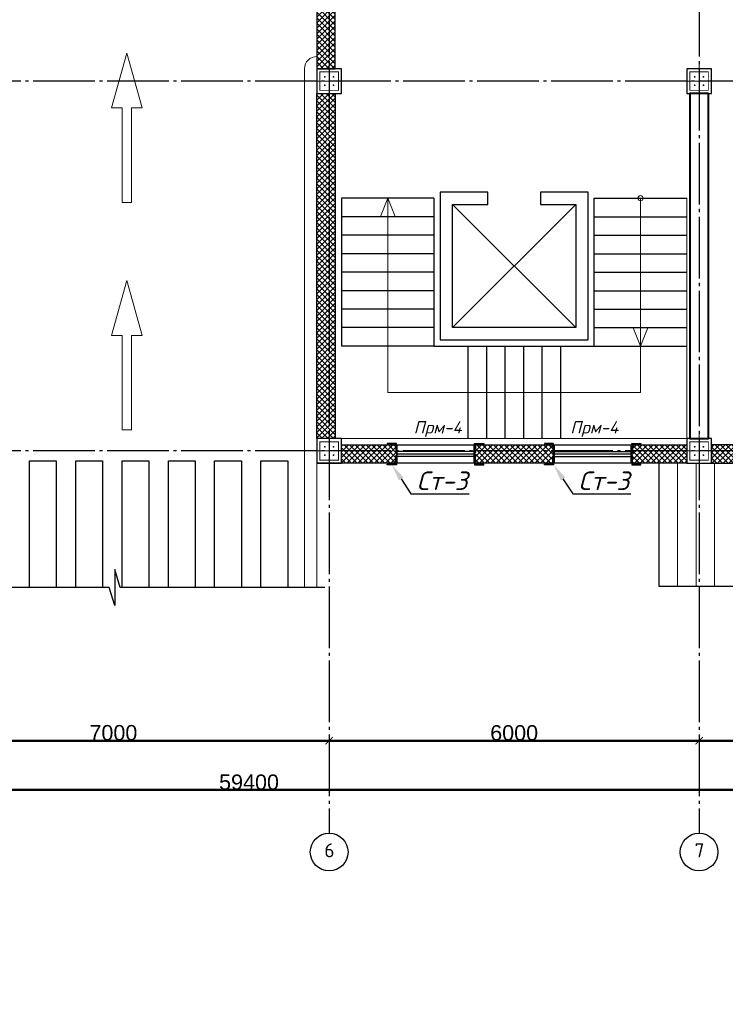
# Model space of a CAD drawing. Header units: millimetres. Extents: x -33345 to 4712671, y -3392 to 121473.
# Tile 265 of 656: x 1442039 to 1453483, y 60009 to 75981. Entities that reach past the tile are written whole.
import ezdxf
from ezdxf import colors
from ezdxf.entities.mleader import LeaderData, LeaderLine
from ezdxf.math import Vec2, Vec3

# ---------------------------------------------------------------- set-up
doc = ezdxf.new("R2010")
doc.units = ezdxf.units.MM
doc.linetypes.add('CENTER2', pattern=[28.575, 19.05, -3.175, 3.175, -3.175])
doc.linetypes.add('ГОСТ 2.303 5', pattern=[24, 20, -1.5, 1, -1.5])
for name, color, linetype in [('00-Axes', 1, 'CENTER2'), ('HA', 9, 'Continuous'), ('KIK-0-HSL-HTC', 7, 'Continuous')]:
    doc.layers.add(name, color=color, linetype=linetype)
for name, color, linetype, lineweight in [('1_Основная', 250, 'Continuous', 40), ('5   0.30', 1, 'Continuous', 30), ('5_Размеры', 250, 'Continuous', 13), ('размер 0.09', 175, 'Continuous', 9)]:
    doc.layers.add(name, color=color, linetype=linetype, lineweight=lineweight)
doc.styles.add('ISO', font='isocpeui.ttf')
doc.styles.add('ISOCPEUR', font='isocpeui.ttf', dxfattribs={"height": 300})
doc.styles.add('ISOCPEUR_1.00', font='isocpeui.ttf')
doc.styles.get("Standard").update_dxf_attribs({"font": 'arial.ttf'})
doc.styles.add('ГОСТ 250', font='isocpeui.ttf', dxfattribs={"height": 250})
doc.dimstyles.new('ISO-25$0', dxfattribs={"dimtxt": 300, "dimasz": 200, "dimexe": 100, "dimexo": 300, "dimgap": 50, "dimtad": 1, "dimdec": 0, "dimtxsty": 'Standard', "dimblk": 'OBLIQUE', "dimcen": 250, "dimadec": 0, "dimazin": 0, "dimtfac": 1, "dimtdec": 0, "dimtmove": 0, "dimatfit": 3, "dimldrblk": 'OBLIQUE', "dimfxl": 1.25, "dimarcsym": 0})
pattern_1 = [(45, (-51557.93, -1455798.857), (-44.9012806, 44.9012806), []), (135, (-51557.93, -1455798.857), (-44.9012806, -44.9012806), [])]

# ---------------------------------------------------------------- blocks, each defined once
blk = doc.blocks.new('column')
at = {"lineweight": 0}
for points in [[(-68, 56, -1), (-68, 86, -1)], [(68, 56, 1), (68, 86, 1)], [(-68, -56, 1), (-68, -86, 1)], [(68, -56, -1), (68, -86, -1)]]:
    blk.add_hatch(color=0, dxfattribs=at).paths.add_polyline_path(points)
at = {"color": 0, "lineweight": 0}
for p, q in [((0, 300), (0, -300)), ((300, 0), (-300, 0))]:
    blk.add_line(p, q, dxfattribs=at)
at = {"lineweight": 30}
blk.add_lwpolyline([(-200, 200), (200, 200), (200, -200), (-200, -200)], close=True, dxfattribs=at)
at = {"color": 0, "lineweight": 0, "const_width": 15}
blk.add_lwpolyline([(150, -150), (150, 150), (-150, 150), (-150, -150)], close=True, dxfattribs=at)
blk = doc.blocks.new('_ArchTick')
at = {"color": 0, "linetype": 'ByBlock', "const_width": 0.15}
blk.add_lwpolyline([(-0.5, -0.5), (0.5, 0.5)], dxfattribs=at)
blk = doc.blocks.new('*D30')
at = {"color": 0, "lineweight": -2, "transparency": 16777216}
for p, q in [((8911, -1402), (8911, -1401)), ((8911, -1402), (15911, -1402)), ((15911, -1402), (15911, -1401))]:
    blk.add_line(p, q, dxfattribs=at)
at = {"layer": 'Defpoints', "color": 0, "lineweight": 0, "transparency": 16777216}
for p in [(8911, -1402), (15911, -1402), (15911, -1402)]:
    blk.add_point(p, dxfattribs=at)
at = {"color": 0, "lineweight": -2, "transparency": 16777216, "xscale": 120, "yscale": 120, "zscale": 120, "rotation": 180}
blk.add_blockref('_ArchTick', (8911, -1402), dxfattribs=at)
at = {"color": 0, "lineweight": -2, "transparency": 16777216, "xscale": 120, "yscale": 120, "zscale": 120}
blk.add_blockref('_ArchTick', (15911, -1402), dxfattribs=at)
at = {"color": 0, "lineweight": 0, "transparency": 16777216, "insert": (12411, -1275), "char_height": 250, "attachment_point": 5}
blk.add_mtext('7000', dxfattribs=at)
blk = doc.blocks.new('_Oblique')
at = {"color": 0, "linetype": 'ByBlock', "lineweight": -2}
blk.add_line((-0.5, -0.5), (0.5, 0.5), dxfattribs=at)
blk = doc.blocks.new('*D37')
at = {"color": 0, "lineweight": -2, "transparency": 16777216}
for p, q in [((15911, -1402), (15911, -1401)), ((15911, -1402), (21911, -1402)), ((21911, -1402), (21911, -1401))]:
    blk.add_line(p, q, dxfattribs=at)
at = {"layer": 'Defpoints', "color": 0, "lineweight": 0, "transparency": 16777216}
for p in [(15911, -1402), (21911, -1402), (21911, -1402)]:
    blk.add_point(p, dxfattribs=at)
at = {"color": 0, "lineweight": -2, "transparency": 16777216, "xscale": 120, "yscale": 120, "zscale": 120, "rotation": 180}
blk.add_blockref('_ArchTick', (15911, -1402), dxfattribs=at)
at = {"color": 0, "lineweight": -2, "transparency": 16777216, "xscale": 120, "yscale": 120, "zscale": 120}
blk.add_blockref('_ArchTick', (21911, -1402), dxfattribs=at)
at = {"color": 0, "lineweight": 0, "transparency": 16777216, "insert": (18911, -1277), "char_height": 250, "attachment_point": 5}
blk.add_mtext('6000', dxfattribs=at)
blk = doc.blocks.new('*D38')
at = {"color": 0, "lineweight": -2, "transparency": 16777216}
for p, q in [((21911, -1402), (21911, -1401)), ((21911, -1402), (27911, -1402)), ((27911, -1402), (27911, -1401))]:
    blk.add_line(p, q, dxfattribs=at)
at = {"layer": 'Defpoints', "color": 0, "lineweight": 0, "transparency": 16777216}
for p in [(21911, -1402), (27911, -1402), (27911, -1402)]:
    blk.add_point(p, dxfattribs=at)
at = {"color": 0, "lineweight": -2, "transparency": 16777216, "xscale": 120, "yscale": 120, "zscale": 120, "rotation": 180}
blk.add_blockref('_ArchTick', (21911, -1402), dxfattribs=at)
at = {"color": 0, "lineweight": -2, "transparency": 16777216, "xscale": 120, "yscale": 120, "zscale": 120}
blk.add_blockref('_ArchTick', (27911, -1402), dxfattribs=at)
at = {"color": 0, "lineweight": 0, "transparency": 16777216, "insert": (24911, -1277), "char_height": 250, "attachment_point": 5}
blk.add_mtext('6000', dxfattribs=at)
blk = doc.blocks.new('*D33')
at = {"color": 0, "lineweight": -2, "transparency": 16777216}
for p, q in [((-15089, -2202), (-15089, -2201)), ((44311, -2202), (-15089, -2202)), ((44311, -2202), (44311, -2201))]:
    blk.add_line(p, q, dxfattribs=at)
at = {"layer": 'Defpoints', "color": 0, "lineweight": 0, "transparency": 16777216}
for p in [(-15089, -2202), (-15089, -2202), (44311, -2202)]:
    blk.add_point(p, dxfattribs=at)
at = {"color": 0, "lineweight": -2, "transparency": 16777216, "xscale": 120, "yscale": 120, "zscale": 120, "rotation": 180}
blk.add_blockref('_ArchTick', (-15089, -2202), dxfattribs=at)
at = {"color": 0, "lineweight": -2, "transparency": 16777216, "xscale": 120, "yscale": 120, "zscale": 120}
blk.add_blockref('_ArchTick', (44311, -2202), dxfattribs=at)
at = {"color": 0, "lineweight": 0, "transparency": 16777216, "insert": (14611, -2077), "char_height": 250, "attachment_point": 5}
blk.add_mtext('59400', dxfattribs=at)
blk = doc.blocks.new('*U3545')
at = {"color": 0, "linetype": 'ByBlock', "lineweight": -2, "ltscale": 100}
blk.add_lwpolyline([(0, 0), (63, 0), (63, 2.7, 0.414214), (60.7, 5), (12, 5, -0.414214), (5, 12), (5, 60.7, 0.414214), (2.7, 63), (0, 63)], format="xyb", close=True, dxfattribs=at)
blk = doc.blocks.new('A$C0829442C')
at = {"layer": '5   0.30', "lineweight": 30, "ltscale": 200}
blk.add_line((0, 131), (0, 13.5), dxfattribs=at)
at = {"layer": '5   0.30', "lineweight": 30, "ltscale": 200, "xscale": -1, "rotation": 180}
blk.add_blockref('*U3545', (3.9, 146.4), dxfattribs=at)
at = {"layer": '5   0.30', "lineweight": 30, "ltscale": 200}
blk.add_blockref('*U3545', (3.9, 0), dxfattribs=at)
blk = doc.blocks.new('fgfggggffsss')
at = {"layer": '00-Axes', "color": 251, "linetype": 'ГОСТ 2.303 5', "ltscale": 50, "true_color": 0x636466}
for points in [[(15910.7, 15497.8), (15910.7, -2902.2)], [(15910.7, 15497.8), (15910.7, -2902.2)], [(21910.7, 15497.8), (21910.7, -2902.2)], [(44510.7, 9297.8), (-20089.3, 9297.8)], [(44510.7, 3297.8), (-20089.3, 3297.8)]]:
    blk.add_lwpolyline(points, dxfattribs=at)
at = {"layer": '00-Axes', "color": 219, "linetype": 'ByBlock', "ltscale": 100, "true_color": 0x642165}
for centre in [(15910.7, -3208.2), (21910.7, -3208.2)]:
    blk.add_circle(centre, 306, dxfattribs=at)
at = {"layer": '00-Axes', "color": 219, "linetype": 'ByBlock', "ltscale": 100, "true_color": 0x642165, "char_height": 226.059, "attachment_point": 1, "style": 'ISOCPEUR_1.00'}
for s, insert in [('\\pxqc;{\\fISOCPEUR|b0|i0|c204|p34;6}', (15529.5, -3068.4)), ('\\pxqc;{\\fISOCPEUR|b0|i0|c204|p34;7}', (21529.5, -3068.4))]:
    blk.add_mtext_dynamic_manual_height_columns(s, width=772.479, gutter_width=706.4, heights=[0], dxfattribs=dict(at, insert=insert))
at = {"color": 18, "lineweight": 0, "true_color": 0x000000}
for base, p1, p2, picture, middle in [((15910.7, -1402.2), (8910.7, -1402.2), (15910.7, -1402.2), '*D30', (12410.7, -1275)), ((21910.7, -1402.2), (15910.7, -1402.2), (21910.7, -1402.2), '*D37', (18910.7, -1276.6)), ((27910.7, -1402.2), (21910.7, -1402.2), (27910.7, -1402.2), '*D38', (24910.7, -1276.6)), ((-15089.3, -2202.2), (44310.7, -2202.2), (-15089.3, -2202.2), '*D33', (14610.7, -2076.6))]:
    dim = blk.add_linear_dim(base=base, p1=p1, p2=p2, dimstyle='ISO-25$0', dxfattribs=at)
    dim.commit()
    dim.dimension.update_dxf_attribs({"geometry": picture, "text_midpoint": middle})

msp = doc.modelspace()

# ---------------------------------------------------------------- hatches: boundary and pattern name
at = {"layer": 'KIK-0-HSL-HTC', "lineweight": 0}
h = msp.add_hatch(dxfattribs=at)
h.set_pattern_fill('ANSI37', color=154, scale=20)
h.set_pattern_definition(pattern_1)
h.paths.add_polyline_path([(1416258.311, 81184.993), (1417158.311, 81184.993), (1417158.311, 80884.993), (1416258.311, 80884.993)])
h.paths.add_polyline_path([(1418408.311, 81184.993), (1419708.311, 81184.993), (1419708.311, 80884.993), (1418408.311, 80884.993)])
h.paths.add_polyline_path([(1420958.311, 81184.993), (1421858.311, 81184.993), (1421858.311, 80884.993), (1420958.311, 80884.993)])
h.paths.add_polyline_path([(1422258.311, 81184.993), (1423158.311, 81184.993), (1423158.311, 80884.993), (1422258.311, 80884.993)])
h.paths.add_polyline_path([(1424408.311, 81184.993), (1425708.311, 81184.993), (1425708.311, 80884.993), (1424408.311, 80884.993)])
h.paths.add_polyline_path([(1426958.311, 81184.993), (1427858.311, 81184.993), (1427858.311, 80884.993), (1426958.311, 80884.993)])
h.paths.add_polyline_path([(1415858.311, 79884.993), (1416158.311, 79884.993), (1416158.311, 80784.993), (1415858.311, 80784.993)])
h.paths.add_polyline_path([(1416158.311, 78634.993), (1416158.311, 76809.993), (1415858.311, 76809.993), (1415858.311, 78634.993)])
h.paths.add_polyline_path([(1416158.311, 74784.993), (1416158.311, 74184.993), (1415858.311, 74184.993), (1415858.311, 74784.993)])
h.paths.add_polyline_path([(1415858.311, 72934.993), (1416158.311, 72934.993), (1416158.311, 71334.993), (1415858.311, 71334.993)])
h.paths.add_polyline_path([(1415858.311, 70084.993), (1416158.311, 70084.993), (1416158.311, 69184.993), (1415858.311, 69184.993)])
h.paths.add_polyline_path([(1417858.311, 69084.993), (1416258.311, 69084.993), (1416258.311, 68784.993), (1417858.311, 68784.993)])
h.paths.add_polyline_path([(1419558.311, 69084.993), (1418858.311, 69084.993), (1418858.311, 68784.993), (1419558.311, 68784.993)])
h.paths.add_polyline_path([(1421258.311, 69084.993), (1420558.311, 69084.993), (1420558.311, 68784.993), (1421258.311, 68784.993)])
h.paths.add_polyline_path([(1423408.198, 69084.993), (1422258.311, 69084.993), (1422258.311, 68784.993), (1423408.198, 68784.993)])
h.paths.add_polyline_path([(1425583.311, 68784.993), (1424008.198, 68784.993), (1424008.198, 69084.993), (1425583.311, 69084.993)])
h.paths.add_polyline_path([(1427858.311, 68784.993), (1427083.311, 68784.993), (1427083.311, 69084.993), (1427858.311, 69084.993)])
h.paths.add_polyline_path([(1431158.311, 69084.993), (1430108.311, 69084.993), (1430108.311, 68784.993), (1431158.311, 68784.993)])
h.paths.add_polyline_path([(1447258.311, 69084.993), (1448158.311, 69084.993), (1448158.311, 68784.993), (1447258.311, 68784.993)])
h.paths.add_polyline_path([(1449408.311, 69084.993), (1450708.311, 69084.993), (1450708.311, 68784.993), (1449408.311, 68784.993)])
h.paths.add_polyline_path([(1451958.311, 69084.993), (1452858.311, 69084.993), (1452858.311, 68784.993), (1451958.311, 68784.993)])
h.paths.add_polyline_path([(1453908.311, 69084.993), (1453258.311, 69084.993), (1453258.311, 68784.993), (1453908.311, 68784.993)])
h.paths.add_polyline_path([(1458858.311, 69084.993), (1458208.311, 69084.993), (1458208.311, 68784.993), (1458858.311, 68784.993)])
h.paths.add_polyline_path([(1463658.311, 69084.993), (1464558.311, 69084.993), (1464558.311, 68784.993), (1463658.311, 68784.993)])
h.paths.add_polyline_path([(1465808.311, 69084.993), (1467108.311, 69084.993), (1467108.311, 68784.993), (1465808.311, 68784.993)])
h.paths.add_polyline_path([(1468358.311, 69084.993), (1469258.311, 69084.993), (1469258.311, 68784.993), (1468358.311, 68784.993)])
h.paths.add_polyline_path([(1469658.311, 69084.993), (1470558.311, 69084.993), (1470558.311, 68784.993), (1469658.311, 68784.993)])
h.paths.add_polyline_path([(1471808.311, 69084.993), (1473108.311, 69084.993), (1473108.311, 68784.993), (1471808.311, 68784.993)])
h.paths.add_polyline_path([(1474358.311, 69084.993), (1475258.311, 69084.993), (1475258.311, 68784.993), (1474358.311, 68784.993)])
h.paths.add_polyline_path([(1475358.311, 69934.993), (1475658.311, 69934.993), (1475658.311, 69184.993), (1475358.311, 69184.993)])
h.paths.add_polyline_path([(1475358.311, 72784.993), (1475658.311, 72784.993), (1475658.311, 71184.993), (1475358.311, 71184.993)])
h.paths.add_polyline_path([(1475658.311, 74784.993), (1475658.311, 74034.993), (1475358.311, 74034.993), (1475358.311, 74784.993)])
h.paths.add_polyline_path([(1475358.311, 75809.993), (1475658.311, 75809.993), (1475658.311, 75184.993), (1475358.311, 75184.993)])
h.paths.add_polyline_path([(1475358.311, 78634.993), (1475658.311, 78634.993), (1475658.311, 76809.993), (1475358.311, 76809.993)])
h.paths.add_polyline_path([(1475658.311, 80784.993), (1475658.311, 79884.993), (1475358.311, 79884.993), (1475358.311, 80784.993)])
h.paths.add_polyline_path([(1474358.311, 81184.993), (1475258.311, 81184.993), (1475258.311, 80884.993), (1474358.311, 80884.993)])
h.paths.add_polyline_path([(1471808.311, 81184.993), (1473108.311, 81184.993), (1473108.311, 80884.993), (1471808.311, 80884.993)])
h.paths.add_polyline_path([(1469658.311, 81184.993), (1470558.311, 81184.993), (1470558.311, 80884.993), (1469658.311, 80884.993)])
h.paths.add_polyline_path([(1468358.311, 81184.993), (1469258.311, 81184.993), (1469258.311, 80884.993), (1468358.311, 80884.993)])
h.paths.add_polyline_path([(1465808.311, 81184.993), (1467108.311, 81184.993), (1467108.311, 80884.993), (1465808.311, 80884.993)])
h.paths.add_polyline_path([(1463658.311, 81184.993), (1464558.311, 81184.993), (1464558.311, 80884.993), (1463658.311, 80884.993)])
h.paths.add_polyline_path([(1457958.311, 81184.993), (1458858.311, 81184.993), (1458858.311, 80884.993), (1457958.311, 80884.993)])
h.paths.add_polyline_path([(1455408.311, 81184.993), (1456708.311, 81184.993), (1456708.311, 80884.993), (1455408.311, 80884.993)])
h.paths.add_polyline_path([(1453258.311, 81184.993), (1454158.311, 81184.993), (1454158.311, 80884.993), (1453258.311, 80884.993)])
h.paths.add_polyline_path([(1451958.311, 81184.993), (1452858.311, 81184.993), (1452858.311, 80884.993), (1451958.311, 80884.993)])
h.paths.add_polyline_path([(1449408.311, 81184.993), (1450708.311, 81184.993), (1450708.311, 80884.993), (1449408.311, 80884.993)])
h.paths.add_polyline_path([(1447258.311, 81184.993), (1448158.311, 81184.993), (1448158.311, 80884.993), (1447258.311, 80884.993)])
h.paths.add_polyline_path([(1440258.311, 81184.993), (1446858.311, 81184.993), (1446858.311, 80884.993), (1440258.311, 80884.993)])
h.paths.add_polyline_path([(1438958.311, 81184.993), (1439858.311, 81184.993), (1439858.311, 80884.993), (1438958.311, 80884.993)])
h.paths.add_polyline_path([(1436408.311, 81184.993), (1437708.311, 81184.993), (1437708.311, 80884.993), (1436408.311, 80884.993)])
h.paths.add_polyline_path([(1434258.311, 81184.993), (1435158.311, 81184.993), (1435158.311, 80884.993), (1434258.311, 80884.993)])
h.paths.add_polyline_path([(1415858.311, 75809.993), (1415858.311, 75184.993), (1416158.311, 75184.993), (1416158.311, 75809.993)])
h = msp.add_hatch(dxfattribs=at)
h.set_pattern_fill('ANSI37', color=154, scale=20)
h.set_pattern_definition(pattern_1)
h.paths.add_polyline_path([(1416158.311, 77364.993), (1417748.311, 77364.993), (1417748.311, 77164.993), (1416158.311, 77164.993)])
h.paths.add_polyline_path([(1419118.311, 80884.993), (1419118.311, 77364.993), (1420608.311, 77364.993), (1420608.311, 77164.993), (1418748.311, 77164.993), (1418748.311, 77364.993), (1418998.311, 77364.993), (1418998.311, 80884.993)])
h.paths.add_polyline_path([(1421978.311, 77364.993), (1423688.311, 77364.993), (1423688.311, 77164.993), (1421608.311, 77164.993), (1421608.311, 77364.993), (1421858.311, 77364.993), (1421858.311, 80784.993), (1421978.311, 80784.993)])
h.paths.add_polyline_path([(1424958.311, 77735.437), (1424958.311, 77364.993), (1426608.311, 77364.993), (1426608.311, 77164.993), (1424688.311, 77164.993), (1424688.311, 77364.993), (1424838.311, 77364.993), (1424838.311, 77735.437)])
h.paths.add_polyline_path([(1424838.311, 80335.437), (1424838.311, 80884.993), (1424958.311, 80884.993), (1424958.311, 80335.437)])
h.paths.add_polyline_path([(1427978.311, 77364.993), (1429588.311, 77364.993), (1429588.311, 77164.993), (1427608.311, 77164.993), (1427608.311, 77364.993), (1427858.311, 77364.993), (1427858.311, 80784.993), (1427978.311, 80784.993)])
h.paths.add_polyline_path([(1430958.311, 77364.993), (1432888.311, 77364.993), (1432888.311, 77164.993), (1430588.311, 77164.993), (1430588.311, 77364.993), (1430838.311, 77364.993), (1430838.311, 80884.993), (1430958.311, 80884.993)])
h.paths.add_polyline_path([(1435598.311, 77364.993), (1435598.311, 77164.993), (1433888.311, 77164.993), (1433888.311, 77364.993)])
h.paths.add_polyline_path([(1434138.311, 77364.993), (1434258.311, 77364.993), (1434258.311, 80784.993), (1434138.311, 80784.993)])
h.paths.add_polyline_path([(1436848.311, 77364.993), (1436968.311, 77364.993), (1436968.311, 80884.993), (1436848.311, 80884.993)])
h.paths.add_polyline_path([(1436598.311, 77164.993), (1436598.311, 77364.993), (1438608.311, 77364.993), (1438608.311, 77164.993)])
h.paths.add_polyline_path([(1439958.311, 77364.993), (1439958.311, 77164.993), (1439608.311, 77164.993), (1439608.311, 77364.993)])
h.paths.add_polyline_path([(1421958.311, 72164.993), (1421958.311, 72284.993), (1420643.311, 72284.993), (1420643.311, 73504.993), (1420938.311, 73504.993), (1420938.311, 73624.993), (1420643.311, 73624.993), (1420643.311, 74984.993), (1420523.311, 74984.993), (1420523.311, 73624.993), (1420403.311, 73624.993), (1420403.311, 73504.993), (1420523.311, 73504.993), (1420523.311, 72284.993), (1419308.311, 72284.993), (1419308.311, 73504.993), (1419603.311, 73504.993), (1419603.311, 73624.993), (1419308.311, 73624.993), (1419308.311, 74984.993), (1419188.311, 74984.993), (1419188.311, 69084.993), (1419308.311, 69084.993), (1419308.311, 72164.993)])
h.paths.add_polyline_path([(1419573.311, 75184.993), (1416258.311, 75184.993), (1416258.311, 74984.993), (1419573.311, 74984.993)])
h.paths.add_polyline_path([(1420908.311, 75184.993), (1420373.311, 75184.993), (1420373.311, 74984.993), (1420908.311, 74984.993)])
h.paths.add_polyline_path([(1421708.311, 74984.993), (1421858.311, 74984.993), (1421858.311, 75184.993), (1421708.311, 75184.993)])
h.paths.add_polyline_path([(1423358.311, 75184.993), (1423358.311, 74984.993), (1422258.311, 74984.993), (1422258.311, 75184.993)])
h.paths.add_polyline_path([(1422158.311, 73624.993), (1422158.311, 73504.993), (1422646.676, 73504.993), (1422646.676, 73624.993)])
h.paths.add_polyline_path([(1421958.311, 73624.993), (1421738.311, 73624.993), (1421738.311, 73504.993), (1421958.311, 73504.993)], flags=17)
h.paths.add_polyline_path([(1417858.311, 72934.993), (1418268.311, 72934.993), (1418268.311, 72814.993), (1417858.311, 72814.993)])
h.paths.add_polyline_path([(1419068.311, 72934.993), (1419188.311, 72934.993), (1419188.311, 72814.993), (1419068.311, 72814.993)])
h.paths.add_polyline_path([(1416658.311, 72814.993), (1416158.311, 72814.993), (1416158.311, 72934.993), (1416658.311, 72934.993)])
h.paths.add_polyline_path([(1419458.311, 70384.993), (1419308.311, 70384.993), (1419308.311, 70504.993), (1419458.311, 70504.993)], flags=17)
h.paths.add_polyline_path([(1421958.311, 70504.993), (1420458.311, 70504.993), (1420458.311, 70384.993), (1421958.311, 70384.993)], flags=17)
h.paths.add_polyline_path([(1422158.311, 70504.993), (1422158.311, 70384.993), (1422448.311, 70384.993), (1422448.311, 70504.993)])
h.paths.add_polyline_path([(1424458.311, 70504.993), (1424458.311, 70384.993), (1424608.311, 70384.993), (1424608.311, 70504.993)])
h.paths.add_polyline_path([(1424728.311, 69084.993), (1424608.311, 69084.993), (1424608.311, 74984.993), (1424728.311, 74984.993)])
h.paths.add_polyline_path([(1424468.311, 73504.993), (1424468.311, 73624.993), (1424608.311, 73624.993), (1424608.311, 73504.993)], flags=17)
h.paths.add_polyline_path([(1424358.311, 74984.993), (1424358.311, 75184.993), (1427858.311, 75184.993), (1427858.311, 74984.993)])
h.paths.add_polyline_path([(1427978.311, 74784.993), (1427978.311, 69184.993), (1427858.311, 69184.993), (1427858.311, 74784.993)])
h.paths.add_polyline_path([(1431158.311, 74984.993), (1431158.311, 69084.993), (1431038.311, 69084.993), (1431038.311, 74984.993)])
h.paths.add_polyline_path([(1433858.311, 75184.993), (1433858.311, 74984.993), (1430288.646, 74984.993), (1430288.646, 75184.993)])
h.paths.add_polyline_path([(1428258.311, 75184.993), (1429288.646, 75184.993), (1429288.646, 74984.993), (1428258.311, 74984.993)])
h.paths.add_polyline_path([(1450588.311, 80884.993), (1450708.311, 80884.993), (1450708.311, 77364.994), (1450588.311, 77364.994)])
h.paths.add_polyline_path([(1450958.311, 77164.993), (1448508.311, 77164.993), (1448508.311, 77364.994), (1450958.311, 77364.994)])
h.paths.add_polyline_path([(1447508.311, 77164.993), (1447158.311, 77164.993), (1447158.311, 77365.994), (1447508.311, 77365.994)])
h.paths.add_polyline_path([(1456958.311, 77164.993), (1451958.311, 77164.993), (1451958.311, 77364.994), (1456958.311, 77364.994)])
h.paths.add_polyline_path([(1456588.311, 80884.993), (1456708.311, 80884.993), (1456708.311, 77364.994), (1456588.311, 77364.994)])
h.paths.add_polyline_path([(1463628.311, 77164.993), (1457958.311, 77164.993), (1457958.311, 77364.993), (1463628.311, 77364.994)])
h.paths.add_polyline_path([(1463258.311, 80784.993), (1463378.311, 80784.993), (1463378.311, 77364.994), (1463258.311, 77364.994)])
h.paths.add_polyline_path([(1469628.311, 77164.993), (1464628.311, 77164.993), (1464628.311, 77364.994), (1469628.311, 77364.994)])
h.paths.add_polyline_path([(1456358.311, 75184.993), (1458858.311, 75184.993), (1458858.311, 74984.993), (1456358.311, 74984.993)])
h.paths.add_polyline_path([(1459508.311, 74984.993), (1459258.311, 74984.993), (1459258.311, 75184.993), (1459508.311, 75184.993)])
h.paths.add_polyline_path([(1460508.311, 75184.993), (1463258.311, 75184.993), (1463258.311, 74984.993), (1460508.311, 74984.993)])
h.paths.add_polyline_path([(1465958.311, 75184.993), (1465958.311, 74984.993), (1463658.311, 74984.993), (1463658.311, 75184.993)])
h.paths.add_polyline_path([(1458858.311, 74784.993), (1459058.311, 74784.993), (1459058.311, 69184.993), (1458858.311, 69184.993)])
h.paths.add_polyline_path([(1461908.316, 73144.993), (1463308.311, 73144.993), (1463308.311, 73024.993), (1461908.316, 73024.993)])
h.paths.add_polyline_path([(1461908.316, 71824.993), (1463308.311, 71824.993), (1463308.311, 71704.993), (1461908.316, 71704.993)])
h.paths.add_polyline_path([(1461908.316, 70504.993), (1463308.311, 70504.993), (1463308.311, 70384.993), (1461908.316, 70384.993)])
h.paths.add_polyline_path([(1461788.316, 72774.993), (1461788.316, 73294.993), (1461908.316, 73294.993), (1461908.316, 72774.993)])
h.paths.add_polyline_path([(1461788.316, 71454.993), (1461788.316, 71974.993), (1461908.316, 71974.993), (1461908.316, 71454.993)])
h.paths.add_polyline_path([(1461788.316, 70134.993), (1461788.316, 70654.993), (1461908.316, 70654.993), (1461908.316, 70134.993)])
h.paths.add_polyline_path([(1461908.316, 74534.993), (1463308.311, 74534.993), (1463308.311, 74434.993), (1461908.316, 74434.993)])
h.paths.add_polyline_path([(1461788.316, 74094.993), (1461788.316, 74984.993), (1461908.316, 74984.993), (1461908.316, 74094.993)])
h.paths.add_polyline_path([(1461908.316, 69334.993), (1461908.316, 69084.993), (1461788.316, 69084.993), (1461788.316, 69334.993)])
h.paths.add_polyline_path([(1466958.311, 75184.993), (1469258.311, 75184.993), (1469258.311, 74984.993), (1466958.311, 74984.993)])
h.paths.add_polyline_path([(1471958.311, 74984.993), (1469658.311, 74984.993), (1469658.311, 75184.993), (1471958.311, 75184.993)])
h.paths.add_polyline_path([(1469258.311, 74784.993), (1469378.311, 74784.993), (1469378.311, 69184.993), (1469258.311, 69184.993)])
h.paths.add_polyline_path([(1472958.311, 75184.993), (1475258.311, 75184.993), (1475258.311, 74984.993), (1472958.311, 74984.993)])
h.paths.add_polyline_path([(1470628.311, 77364.994), (1475358.311, 77364.994), (1475358.311, 77164.993), (1470628.311, 77164.993)])
h.paths.add_polyline_path([(1469258.311, 80784.993), (1469378.311, 80784.993), (1469378.311, 77364.994), (1469258.311, 77364.994)])
edge = h.paths.add_edge_path()
edge.add_line((1422158.311, 72164.993), (1423488.311, 72164.993))
edge.add_line((1423488.311, 72164.993), (1423488.311, 70504.993))
edge.add_line((1423488.311, 70504.993), (1423248.311, 70504.993))
edge.add_line((1423248.311, 70504.993), (1423248.311, 70384.993))
edge.add_line((1423248.311, 70384.993), (1423658.311, 70384.993))
edge.add_line((1423658.311, 70384.993), (1423658.311, 70504.993))
edge.add_line((1423658.311, 70504.993), (1423608.311, 70504.993))
edge.add_line((1423608.311, 70504.993), (1423608.311, 72164.993))
edge.add_line((1423608.311, 72164.993), (1424608.311, 72164.993))
edge.add_line((1424608.311, 72164.993), (1424608.311, 72284.993))
edge.add_line((1424608.311, 72284.993), (1423608.311, 72284.993))
edge.add_line((1423608.311, 72284.993), (1423608.311, 73504.993))
edge.add_line((1423608.311, 73504.993), (1423668.311, 73504.993))
edge.add_line((1423668.311, 73504.993), (1423668.311, 73624.993))
edge.add_line((1423668.311, 73624.993), (1423446.676, 73624.993))
edge.add_line((1423446.676, 73624.993), (1423446.676, 73504.993))
edge.add_line((1423446.676, 73504.993), (1423488.311, 73504.993))
edge.add_line((1423488.311, 73504.993), (1423488.311, 72284.993))
edge.add_line((1423488.311, 72284.993), (1422158.311, 72284.993))
h = msp.add_hatch(dxfattribs=at)
h.set_pattern_fill('ANSI37', color=154, scale=20)
h.paths.add_polyline_path([(1439958.311, 80784.993), (1440258.311, 80784.993), (1440258.311, 75184.993), (1439958.311, 75184.993)])
h.paths.add_polyline_path([(1446858.311, 75184.993), (1447158.311, 75184.993), (1447158.311, 80784.993), (1446858.311, 80784.993)])
h = msp.add_hatch(dxfattribs=at)
h.set_pattern_fill('ANSI37', color=154, scale=20)
h.paths.add_polyline_path([(1446858.311, 74784.993), (1447158.311, 74784.993), (1447158.311, 69184.993), (1446858.311, 69184.993)])

# ---------------------------------------------------------------- linework, layer by layer
msp.add_line((1447258.311, 73084.993), (1447258.311, 70684.993))
at = {"color": 5}
for p, q in [((1449408.311, 68974.993), (1448158.311, 68974.993)), ((1449408.311, 68894.993), (1448158.311, 68894.993)), ((1450708.311, 68974.993), (1451958.311, 68974.993)), ((1450708.311, 68894.993), (1451958.311, 68894.993))]:
    msp.add_line(p, q, dxfattribs=at)
at = {"color": 6, "lineweight": 30}
for p, q in [((1449408.311, 68934.993), (1448158.311, 68934.994)), ((1451958.311, 68934.993), (1450708.311, 68934.994))]:
    msp.add_line(p, q, dxfattribs=at)
at = {"color": 244, "lineweight": 40, "true_color": 0x991b1e}
msp.add_lwpolyline([(1453208.311, 74784.993), (1452908.311, 74784.993), (1452908.311, 69184.993), (1453208.311, 69184.993)], close=True, dxfattribs=at)
at = {"color": 18, "true_color": 0x000000}
for points in [[(1448858.311, 73184.993), (1448858.311, 70784.993), (1451258.311, 70784.993), (1451258.311, 73184.993)], [(1448758.311, 73084.993), (1447258.311, 73084.993)], [(1448758.311, 73084.993), (1448758.311, 70684.993), (1451358.311, 70684.993), (1451358.311, 73084.993)], [(1451358.311, 73084.993), (1452858.311, 73084.993)], [(1448758.311, 72784.993), (1447258.311, 72784.993)], [(1451358.311, 72784.993), (1452858.311, 72784.993)], [(1448758.311, 72484.993), (1447258.311, 72484.993)], [(1451358.311, 72484.993), (1452858.311, 72484.993)], [(1448758.311, 72184.993), (1447258.311, 72184.993)], [(1451358.311, 72184.993), (1452858.311, 72184.993)], [(1448758.311, 71884.993), (1447258.311, 71884.993)], [(1451358.311, 71884.993), (1452858.311, 71884.993)], [(1448758.311, 71584.993), (1447258.311, 71584.993)], [(1451358.311, 71584.993), (1452858.311, 71584.993)], [(1448758.311, 71284.993), (1447258.311, 71284.993)], [(1451358.311, 71284.993), (1452858.311, 71284.993)], [(1448758.311, 70984.993), (1447258.311, 70984.993)], [(1451358.311, 70984.993), (1452858.311, 70984.993)], [(1448758.311, 70684.993), (1447258.311, 70684.993)], [(1449308.311, 70684.993), (1449308.311, 69184.993)], [(1449608.311, 70684.993), (1449608.311, 69184.993)], [(1449908.311, 70684.993), (1449908.311, 69184.993)], [(1450208.311, 70684.993), (1450208.311, 69184.993)], [(1450508.311, 70684.993), (1450508.311, 69184.993)], [(1450808.311, 70684.993), (1450808.311, 69184.993)], [(1451358.311, 70684.993), (1452858.311, 70684.993)], [(1459708.311, 66784.993), (1452708.311, 66784.993), (1452408.311, 66784.993), (1452408.311, 68784.993), (1446858.311, 68784.993)]]:
    msp.add_lwpolyline(points, dxfattribs=at)
at = {"color": 18, "lineweight": 0, "true_color": 0x000000}
for points in [[(1452858.311, 69184.993), (1452858.311, 73084.993)], [(1452858.311, 69184.993), (1447258.311, 69184.993)], [(1452408.311, 66784.993), (1452408.311, 68784.993)], [(1452708.311, 66784.993), (1452708.311, 68784.993)], [(1453008.311, 66784.993), (1453008.311, 68784.993)], [(1453308.311, 66784.993), (1453308.311, 68784.993)], [(1452408.311, 66784.993), (1459708.311, 66784.993)]]:
    msp.add_lwpolyline(points, dxfattribs=at)
for points in [[(1448158.311, 69084.993), (1449408.311, 69084.993), (1449408.311, 68784.993), (1448158.311, 68784.993)], [(1450708.311, 69084.993), (1451958.311, 69084.993), (1451958.311, 68784.993), (1450708.311, 68784.993)]]:
    msp.add_lwpolyline(points, close=True)
for points in [[(1442197.761, 66771.156), (1442197.761, 68823.504), (1442631.368, 68823.504), (1442631.368, 66771.156)], [(1442948.643, 66771.156), (1442948.643, 68823.504), (1443382.251, 68823.504), (1443382.251, 66771.156)], [(1443699.526, 66771.156), (1443699.526, 68823.504), (1444133.134, 68823.504), (1444133.134, 66771.156)], [(1444450.409, 66771.156), (1444450.409, 68823.504), (1444884.016, 68823.504), (1444884.016, 66771.156)], [(1445201.291, 66771.156), (1445201.291, 68823.504), (1445634.899, 68823.504), (1445634.899, 66771.156)], [(1445952.174, 66771.156), (1445952.174, 68823.504), (1446385.781, 68823.504), (1446385.781, 66771.156)], [(1446985.638, 66771.156), (1443666.197, 66771.156), (1443579.508, 67064.465), (1443579.508, 66477.848), (1443492.819, 66771.156), (1440258.311, 66771.156)]]:
    msp.add_lwpolyline(points)
at = {"layer": '1_Основная', "color": 250, "lineweight": 18}
for p, q in [((1447888.903, 72789.993), (1448008.311, 73084.993)), ((1448127.719, 72789.993), (1448008.311, 73084.993)), ((1449058.311, 70984.993), (1451058.311, 72984.993)), ((1451058.311, 70984.993), (1449058.311, 72984.993)), ((1451988.903, 70979.993), (1452108.311, 70684.993)), ((1452227.719, 70979.993), (1452108.311, 70684.993))]:
    msp.add_line(p, q, dxfattribs=at)
at = {"layer": '1_Основная', "color": 250, "lineweight": 30}
msp.add_lwpolyline([(1449058.311, 70984.993), (1449058.311, 72984.993), (1449633.311, 72984.993), (1449633.311, 73184.993), (1448858.311, 73184.993), (1448858.311, 70784.993), (1451258.311, 70784.993), (1451258.311, 73184.993), (1450483.311, 73184.993), (1450483.311, 72984.993), (1451058.311, 72984.993), (1451058.311, 70984.993)], close=True, dxfattribs=at)
at = {"layer": '1_Основная', "color": 250, "lineweight": 18}
msp.add_circle((1452108.311, 73084.993), 41.486, dxfattribs=at)
at = {"layer": '5_Размеры', "color": 250, "linetype": 'Continuous', "lineweight": 18}
for points in [[(1448008.311, 73084.993), (1448008.311, 69934.993), (1450396.415, 69934.993)], [(1450358.311, 69934.993), (1452108.311, 69934.993), (1452108.311, 73084.993)]]:
    msp.add_lwpolyline(points, dxfattribs=at)
at = {"layer": 'HA', "color": 250, "lineweight": 30, "ltscale": 100}
for points in [[(1446858.311, 75184.993), (1447158.311, 75184.993), (1447158.311, 80784.993), (1446858.311, 80784.993)], [(1446858.311, 74784.993), (1447158.311, 74784.993), (1447158.311, 69184.993), (1446858.311, 69184.993)], [(1447258.311, 69084.993), (1448158.311, 69084.993), (1448158.311, 68784.993), (1447258.311, 68784.993)], [(1449408.311, 69084.993), (1450708.311, 69084.993), (1450708.311, 68784.993), (1449408.311, 68784.993)], [(1451958.311, 69084.993), (1452858.311, 69084.993), (1452858.311, 68784.993), (1451958.311, 68784.993)], [(1453908.311, 69084.993), (1453258.311, 69084.993), (1453258.311, 68784.993), (1453908.311, 68784.993)]]:
    msp.add_lwpolyline(points, close=True, dxfattribs=at)
at = {"layer": 'HA', "color": 250, "lineweight": 20, "ltscale": 100}
for points in [[(1443854.66, 73017.725), (1443698.66, 73017.725), (1443698.66, 74549.841), (1443529.328, 74549.841), (1443776.66, 75440.011), (1444023.993, 74549.841), (1443854.66, 74549.841)], [(1443854.66, 69326.377), (1443698.66, 69326.377), (1443698.66, 70858.493), (1443529.328, 70858.493), (1443776.66, 71748.663), (1444023.993, 70858.493), (1443854.66, 70858.493)]]:
    msp.add_lwpolyline(points, close=True, dxfattribs=at)
at = {"layer": 'HA', "color": 18, "lineweight": 0, "ltscale": 100, "true_color": 0x000000}
msp.add_lwpolyline([(1446858.311, 75384.993), (1446858.311, 75384.993, 0.414213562), (1446658.311, 75184.993), (1446658.311, 66771.156)], format="xyb", dxfattribs=at)
msp.add_lwpolyline([(1446858.311, 66771.156), (1446858.311, 75184.993), (1447258.311, 75184.993)], dxfattribs=at)

# ---------------------------------------------------------------- block references
at = {"color": 244, "lineweight": 50, "true_color": 0x991b1e}
msp.add_blockref('fgfggggffsss', (1431147.599, 65687.242), dxfattribs=at)
at = {"xscale": -1, "rotation": 270}
for p in [(1447058.311, 74984.993), (1453058.311, 74984.993), (1447058.311, 68984.993), (1453058.311, 68984.993)]:
    msp.add_blockref('column', p, dxfattribs=at)
at = {"layer": 'размер 0.09', "lineweight": 30, "ltscale": 200, "yscale": 2.351013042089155, "zscale": 2.351013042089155}
for p, xscale, rotation in [((1448158.311, 69104.869), 2.351013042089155, 180.0000448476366), ((1449408.311, 69104.869), -2.351013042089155, 179.9999551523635), ((1450708.311, 69104.869), 2.351013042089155, 180.0000448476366), ((1451958.311, 69104.869), -2.351013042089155, 179.9999551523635)]:
    msp.add_blockref('A$C0829442C', p, dxfattribs=dict(at, xscale=xscale, rotation=rotation))

# ---------------------------------------------------------------- texts
at = {"transparency": 33554687, "char_height": 200, "attachment_point": 1, "style": 'ГОСТ 250'}
for insert in [(1448428.877, 69467.463), (1450968.442, 69467.856)]:
    msp.add_mtext_dynamic_manual_height_columns('{\\C6;Прм-4}', width=5615.66788, gutter_width=1250, heights=[260], dxfattribs=dict(at, insert=insert))
at = {"insert": (351439.431, 62275.551), "char_height": 500, "width": 9875.6458, "attachment_point": 1, "style": 'ISO'}
msp.add_mtext('\\pi4343.31532;{\\LА-А\\P\\pi0;Армирование приямка. M 1:20}', dxfattribs=at)

# ---------------------------------------------------------------- leaders
at = {"transparency": 33554687}
ml = msp.add_multileader_mtext('Standard', dxfattribs=at)
ml.set_content('Ст-3', color=256, style='ISOCPEUR')
ml.set_leader_properties(color=256)
ml.build(insert=Vec2(0, 0))
ml.multileader.update_dxf_attribs({"text_left_attachment_type": 6, "text_right_attachment_type": 6, "dogleg_length": 1.827, "arrow_head_size": 274.097})
ctx = ml.context
ctx.base_point, ctx.char_height, ctx.arrow_head_size, ctx.landing_gap_size, ctx.plane_origin = Vec3(1448387.084, 68291.882), 300, 274.097, 91.366, Vec3(1447812.888, 69771.227)
ctx.left_attachment, ctx.right_attachment = 6, 6
notes = []
notes.append((ctx, [(0, (1, 1, 0), (1448385.257, 68291.882), (1, 0), 1.827, [(0, [(1448075.186, 68760.649)], 0, [])])]))
ctx.mtext.insert, ctx.mtext.flow_direction = Vec3(1448478.45, 68651.882), 5
ml = msp.add_multileader_mtext('Standard', dxfattribs=at)
ml.set_content('Ст-3', color=256, style='ISOCPEUR')
ml.set_leader_properties(color=256)
ml.build(insert=Vec2(0, 0))
ml.multileader.update_dxf_attribs({"text_left_attachment_type": 6, "text_right_attachment_type": 6, "dogleg_length": 1.827, "arrow_head_size": 274.097})
ctx = ml.context
ctx.base_point, ctx.char_height, ctx.arrow_head_size, ctx.landing_gap_size, ctx.plane_origin = Vec3(1451011.141, 68291.882), 300, 274.097, 91.366, Vec3(1450436.945, 69771.227)
ctx.left_attachment, ctx.right_attachment = 6, 6
notes.append((ctx, [(0, (1, 1, 0), (1451009.314, 68291.882), (1, 0), 1.827, [(0, [(1450699.243, 68760.649)], 0, [])])]))
ctx.mtext.insert, ctx.mtext.flow_direction = Vec3(1451102.507, 68651.882), 5
for ctx, leaders in notes:
    for number, flags, end, landing, length, lines in leaders:
        leader = LeaderData()
        leader.index, (leader.has_last_leader_line, leader.has_dogleg_vector, leader.attachment_direction) = number, flags
        leader.last_leader_point, leader.dogleg_vector, leader.dogleg_length = Vec3(end), Vec3(landing), length
        for number, points, colour, breaks in lines:
            line = LeaderLine()
            line.index, line.vertices, line.color, line.breaks = number, Vec3.list(points), colors.encode_raw_color(colour), breaks
            leader.lines.append(line)
        ctx.leaders.append(leader)

doc.saveas('drawing.dxf')
